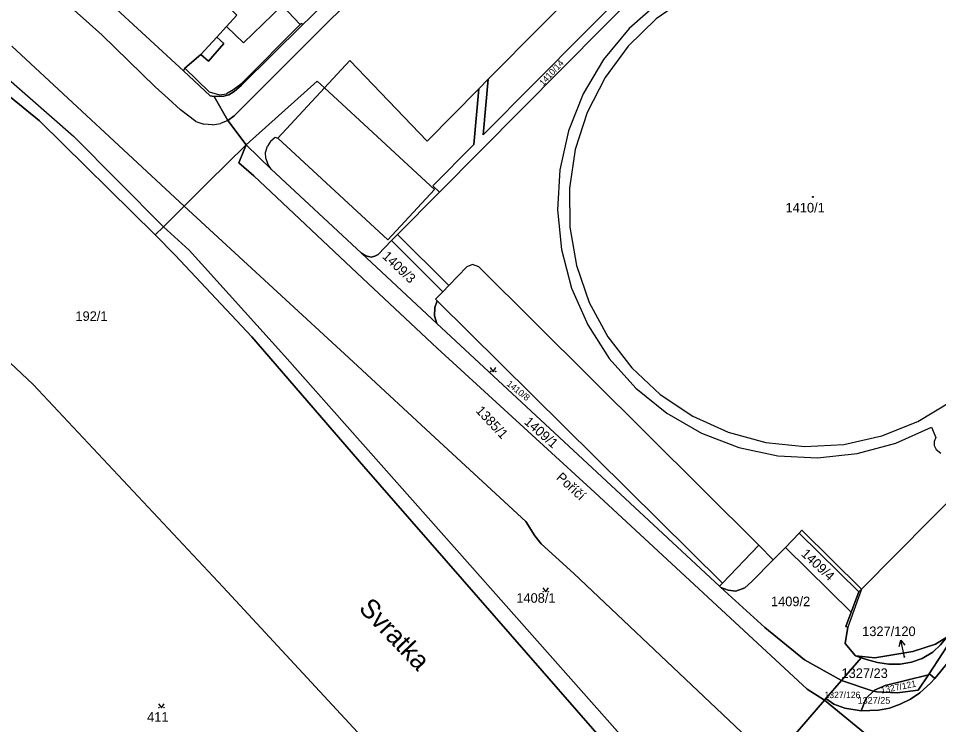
# Model space of a CAD drawing. Extents: x -598934 to -598196, y -1162208 to -1161502.
# Drawn here: x -598849.5 to -598686.2, y -1161868.2 to -1161742.9 of the extents above; entities that cross this region are included whole.
import ezdxf

# ---------------------------------------------------------------- set-up
doc = ezdxf.new("R2010")
doc.units = 0
for name, color, linetype in [('KN_CAR_KR', 7, 'Continuous'), ('KN_KULTURY', 7, 'Continuous'), ('KN_PARC_CIS_POM', 7, 'Continuous'), ('KN_PARC_CIS_POZ', 7, 'Continuous'), ('KN_PARC_CIS_STAV', 7, 'Continuous'), ('KN_PARC_PLOCHA', 7, 'Continuous'), ('KN_ULICE', 7, 'Continuous'), ('PARC_C_SIPKA', 7, 'Continuous'), ('parcely_l', 7, 'Continuous')]:
    doc.layers.add(name, color=color, linetype=linetype)

msp = doc.modelspace()

# ---------------------------------------------------------------- linework, layer by layer
at = {"layer": 'KN_CAR_KR'}
for points in [[(-598834.64, -1161745.86), (-598848.83, -1161733.15)], [(-598766.09, -1161753.72), (-598747.18, -1161734.62)], [(-598730.64, -1161739.04), (-598736.31, -1161743.02)], [(-598802.68, -1161740.64), (-598799.44, -1161744.02)], [(-598735.78, -1161740.06), (-598741.11, -1161744.74)], [(-598864.7, -1161741.93), (-598839.67, -1161763.81)], [(-598799.44, -1161744.02), (-598809.83, -1161754.38)], [(-598799.28, -1161743.84), (-598799.44, -1161744.02)], [(-598798.98, -1161744.03), (-598799.28, -1161743.84)], [(-598736.31, -1161743.02), (-598741.26, -1161747.86)], [(-598825.16, -1161755.04), (-598834.64, -1161745.86)], [(-598741.11, -1161744.74), (-598745.63, -1161750.19)], [(-598814.25, -1161746.24), (-598817.08, -1161749.35)], [(-598850.63, -1161747.82), (-598820.04, -1161776.24)], [(-598741.26, -1161747.86), (-598745.37, -1161753.43)], [(-598795.15, -1161755.24), (-598790.65, -1161750.36)], [(-598790.65, -1161750.36), (-598776.94, -1161764.68)], [(-598745.63, -1161750.19), (-598749.23, -1161756.29)], [(-598815.58, -1161755.96), (-598819.9, -1161751.75)], [(-598809.07, -1161765.33), (-598796.46, -1161754.03)], [(-598796.46, -1161754.03), (-598795.15, -1161755.24)], [(-598745.37, -1161753.43), (-598748.53, -1161759.59)], [(-598822.88, -1161757.1), (-598825.16, -1161755.04)], [(-598811.62, -1161755.75), (-598812.53, -1161756.28)], [(-598811.62, -1161755.75), (-598809.83, -1161754.38)], [(-598803.42, -1161764.18), (-598795.15, -1161755.24)], [(-598795.15, -1161755.24), (-598775.64, -1161773.29)], [(-598776.94, -1161764.68), (-598767.79, -1161755.43)], [(-598820.68, -1161759.15), (-598822.88, -1161757.1)], [(-598815.58, -1161755.96), (-598813.8, -1161756.48)], [(-598813.8, -1161756.48), (-598812.53, -1161756.28)], [(-598749.23, -1161756.29), (-598751.83, -1161762.88)], [(-598817.97, -1161761.19), (-598820.68, -1161759.15)], [(-598748.53, -1161759.59), (-598750.66, -1161766.18)], [(-598817.97, -1161761.19), (-598816.54, -1161761.67)], [(-598815, -1161761.79), (-598816.54, -1161761.67)], [(-598815, -1161761.79), (-598813.58, -1161761.54)], [(-598812.32, -1161761.04), (-598813.58, -1161761.54)], [(-598823.72, -1161779.88), (-598839.67, -1161763.81)], [(-598804.67, -1161764.61), (-598803.92, -1161763.97)], [(-598803.92, -1161763.97), (-598803.42, -1161764.18)], [(-598751.83, -1161762.88), (-598753.37, -1161769.79)], [(-598805.6, -1161766.68), (-598805.28, -1161765.58)], [(-598804.67, -1161764.61), (-598805.28, -1161765.58)], [(-598783.89, -1161782.18), (-598803.42, -1161764.18)], [(-598805.54, -1161767.77), (-598805.6, -1161766.68)], [(-598750.66, -1161766.18), (-598751.7, -1161773.02)], [(-598805.54, -1161767.77), (-598805.18, -1161768.79)], [(-598804.6, -1161769.67), (-598805.18, -1161768.79)], [(-598753.37, -1161769.79), (-598753.79, -1161776.86)], [(-598775.64, -1161773.29), (-598783.89, -1161782.18)], [(-598751.7, -1161773.02), (-598751.62, -1161779.95)], [(-598753.79, -1161776.86), (-598753.1, -1161783.91)], [(-598823.72, -1161779.88), (-598819.13, -1161784.01)], [(-598751.62, -1161779.95), (-598750.43, -1161786.77)], [(-598773.09, -1161790.29), (-598782.22, -1161781.26)], [(-598819.13, -1161784.01), (-598802.25, -1161802.78)], [(-598753.1, -1161783.91), (-598751.3, -1161790.77)], [(-598768.91, -1161786.59), (-598769.92, -1161787.01)], [(-598767.78, -1161787), (-598768.91, -1161786.59)], [(-598750.43, -1161786.77), (-598748.16, -1161793.31)], [(-598769.92, -1161787.01), (-598773.09, -1161790.29)], [(-598718.1, -1161836.37), (-598767.78, -1161787)], [(-598773.09, -1161790.29), (-598774.12, -1161791.4)], [(-598751.3, -1161790.77), (-598748.45, -1161797.25)], [(-598748.16, -1161793.31), (-598744.86, -1161799.4)], [(-598748.45, -1161797.25), (-598744.62, -1161803.21)], [(-598744.86, -1161799.4), (-598740.63, -1161804.87)], [(-598802.25, -1161802.78), (-598773.98, -1161834.64)], [(-598744.62, -1161803.21), (-598739.89, -1161808.48)], [(-598740.63, -1161804.87), (-598735.57, -1161809.6)], [(-598739.89, -1161808.48), (-598734.4, -1161812.95)], [(-598735.57, -1161809.6), (-598729.81, -1161813.45)], [(-598689.85, -1161814.4), (-598683.92, -1161810.83)], [(-598734.4, -1161812.95), (-598728.27, -1161816.5)], [(-598729.81, -1161813.45), (-598723.51, -1161816.32)], [(-598696.28, -1161816.97), (-598689.85, -1161814.4)], [(-598693.77, -1161818.24), (-598687.47, -1161815.4)], [(-598687.47, -1161815.4), (-598686.66, -1161817.24)], [(-598728.27, -1161816.5), (-598721.65, -1161819.04)], [(-598723.51, -1161816.32), (-598716.83, -1161818.14)], [(-598703.03, -1161818.47), (-598696.28, -1161816.97)], [(-598686.66, -1161817.24), (-598686.95, -1161817.98)], [(-598721.65, -1161819.04), (-598714.72, -1161820.5)], [(-598716.83, -1161818.14), (-598709.95, -1161818.87)], [(-598709.95, -1161818.87), (-598703.03, -1161818.47)], [(-598700.61, -1161820.1), (-598693.77, -1161818.24)], [(-598686.95, -1161817.98), (-598686.95, -1161818.69)], [(-598686.95, -1161818.69), (-598686.65, -1161819.36)], [(-598686.65, -1161819.36), (-598685.79, -1161820)], [(-598714.72, -1161820.5), (-598707.65, -1161820.86)], [(-598707.65, -1161820.86), (-598700.61, -1161820.1)], [(-598710.45, -1161833.69), (-598710.9, -1161834.21)], [(-598699.85, -1161844.12), (-598710.45, -1161833.69)], [(-598773.98, -1161834.64), (-598758.76, -1161851.79)], [(-598724.51, -1161843.07), (-598718.1, -1161836.37)], [(-598715.53, -1161838.92), (-598718.1, -1161836.37)], [(-598699.85, -1161844.12), (-598702.31, -1161850.88)], [(-598758.76, -1161851.79), (-598736.3, -1161877.12)], [(-598700.94, -1161855.95), (-598699.95, -1161856.31)]]:
    msp.add_lwpolyline(points, dxfattribs=at)
at = {"layer": 'KN_KULTURY'}
for points in [[(-598765.73, -1161804.85), (-598765.23, -1161805.6), (-598764.73, -1161804.85)], [(-598756.38, -1161843.9), (-598755.88, -1161844.65), (-598755.38, -1161843.9)], [(-598824.57, -1161864.47), (-598824.07, -1161865.22), (-598823.57, -1161864.47)]]:
    msp.add_lwpolyline(points, dxfattribs=at)
for centre, radius in [((-598708.48, -1161774.58), 0.09), ((-598708.48, -1161774.58), 0.0398), ((-598765.68, -1161805.55), 0.05), ((-598764.78, -1161805.55), 0.05), ((-598756.33, -1161844.6), 0.05), ((-598755.43, -1161844.6), 0.05), ((-598824.52, -1161865.17), 0.05), ((-598823.62, -1161865.17), 0.05)]:
    msp.add_circle(centre, radius, dxfattribs=at)
at = {"layer": 'KN_PARC_PLOCHA'}
for points in [[(-598737.15, -1161925.8), (-598813.1, -1161843.8), (-598846.83, -1161807.87), (-598870.15, -1161785.99), (-598874.43, -1161782.02), (-598909.01, -1161754.64), (-598931.6, -1161739.49), (-598932.02, -1161739.21), (-598932.02, -1161697.6), (-598929.76, -1161698.95), (-598910.52, -1161712.03), (-598888.91, -1161727.38), (-598861.19, -1161748.52), (-598845.68, -1161761.08), (-598825.17, -1161781.28), (-598821.65, -1161784.92), (-598808.06, -1161799.42), (-598788.14, -1161822.37), (-598718.78, -1161901.85)], [(-598766.4, -1161715.78), (-598795.45, -1161744.48), (-598811.15, -1161760.23), (-598812.32, -1161761.04), (-598814.73, -1161756.78), (-598813.03, -1161756.71), (-598812.12, -1161756.49), (-598811.2, -1161755.89), (-598809.85, -1161754.77), (-598798.98, -1161744.03), (-598797.74, -1161742.83)], [(-598739.86, -1161736.18), (-598766.98, -1161763.58), (-598766.09, -1161753.72), (-598767.79, -1161755.43), (-598768.66, -1161765.26), (-598775.93, -1161772.6), (-598774.77, -1161773.75), (-598782.22, -1161781.26), (-598783.26, -1161782.33), (-598785.65, -1161784.78), (-598786.24, -1161785.11), (-598786.89, -1161785.24), (-598787.82, -1161785.06), (-598788.6, -1161784.57), (-598804.6, -1161769.67), (-598809.07, -1161765.33), (-598812.32, -1161761.04), (-598811.15, -1161760.23), (-598795.45, -1161744.48), (-598766.4, -1161715.78)], [(-598833.54, -1161739.94), (-598820.14, -1161752.25), (-598815.41, -1161756.66), (-598814.73, -1161756.78), (-598812.32, -1161761.04), (-598809.07, -1161765.33), (-598815.82, -1161772.05), (-598820.04, -1161776.24), (-598823.72, -1161779.88), (-598825.17, -1161781.28), (-598845.68, -1161761.08), (-598861.19, -1161748.52), (-598888.91, -1161727.38)], [(-598681.44, -1161825.52), (-598699.85, -1161844.12), (-598700.36, -1161844.6), (-598710.9, -1161834.21), (-598713.38, -1161836.74), (-598715.53, -1161838.92), (-598719.35, -1161842.81), (-598720.58, -1161843.89), (-598722.18, -1161844.48), (-598723.55, -1161844.34), (-598724.81, -1161843.83), (-598725.04, -1161843.62), (-598724.51, -1161843.07), (-598775.13, -1161793.02), (-598775.43, -1161792.73), (-598774.12, -1161791.4), (-598783.26, -1161782.33), (-598782.22, -1161781.26), (-598774.77, -1161773.75), (-598738.41, -1161737.09)], [(-598797.74, -1161742.83), (-598798.98, -1161744.03), (-598809.85, -1161754.77), (-598811.2, -1161755.89), (-598812.12, -1161756.49), (-598813.03, -1161756.71), (-598814.73, -1161756.78), (-598815.41, -1161756.66), (-598820.14, -1161752.25), (-598819.9, -1161751.75), (-598817.08, -1161749.35), (-598815.74, -1161750.52), (-598812.99, -1161747.4), (-598814.25, -1161746.24), (-598812.52, -1161744.34), (-598809.51, -1161747.26), (-598802.68, -1161740.64)], [(-598855.16, -1161873.33), (-598860.69, -1161867.32), (-598867.65, -1161859.97), (-598873.24, -1161853.88), (-598874.59, -1161852.34), (-598880.14, -1161846.58), (-598885.8, -1161840.43), (-598887.04, -1161838.98), (-598892.84, -1161832.67), (-598901.66, -1161824.01), (-598903.88, -1161821.95), (-598903.15, -1161821.12), (-598900.46, -1161818.16), (-598898.03, -1161815.49), (-598897.09, -1161814.44), (-598887.21, -1161824.73), (-598867.65, -1161805.09), (-598879.44, -1161795.83), (-598873.42, -1161789.39), (-598871.79, -1161787.66), (-598870.15, -1161785.99), (-598846.83, -1161807.87), (-598813.1, -1161843.8), (-598737.15, -1161925.8)], [(-598680.91, -1161868.67), (-598688.55, -1161878.47), (-598706.46, -1161863.86), (-598706.17, -1161863.52), (-598704.76, -1161864.56), (-598702.84, -1161865.23), (-598699.9, -1161865.71), (-598696.84, -1161865.63), (-598694.88, -1161865.24), (-598693.01, -1161864.55), (-598691.19, -1161863.64), (-598689.5, -1161862.53), (-598687.63, -1161860.84), (-598686.85, -1161859.98), (-598651.94, -1161817.27)], [(-598651.94, -1161817.27), (-598686.85, -1161859.98), (-598687.72, -1161859.25), (-598687.99, -1161859.32), (-598682.88, -1161851.51)], [(-598684.71, -1161852.65), (-598686.76, -1161853.93), (-598690.74, -1161855.18), (-598697.48, -1161856.32), (-598699.75, -1161856.08), (-598700.94, -1161855.95), (-598702.79, -1161853.81), (-598702.31, -1161850.88), (-598702.64, -1161850.76), (-598701.7, -1161848.22), (-598700.36, -1161844.6), (-598699.85, -1161844.12), (-598681.44, -1161825.52)]]:
    msp.add_lwpolyline(points, dxfattribs=at)
for points in [[(-598795.66, -1161733.55), (-598801.13, -1161739.01), (-598802.68, -1161740.64), (-598809.51, -1161747.26), (-598812.52, -1161744.34), (-598810.7, -1161742.32), (-598814.95, -1161738.16), (-598814.21, -1161737.38), (-598808.96, -1161732.24), (-598806.69, -1161730.03), (-598802.83, -1161726.24)], [(-598814.95, -1161738.16), (-598810.7, -1161742.32), (-598812.52, -1161744.34), (-598814.25, -1161746.24), (-598812.99, -1161747.4), (-598815.74, -1161750.52), (-598817.08, -1161749.35), (-598819.9, -1161751.75), (-598820.14, -1161752.25), (-598833.54, -1161739.94), (-598824.31, -1161729.2), (-598816.2, -1161736.99)], [(-598738.41, -1161737.09), (-598774.77, -1161773.75), (-598775.93, -1161772.6), (-598768.66, -1161765.26), (-598767.79, -1161755.43), (-598766.09, -1161753.72), (-598766.98, -1161763.58), (-598739.86, -1161736.18)], [(-598706.46, -1161863.86), (-598710.87, -1161868.99), (-598715.47, -1161874.34), (-598715.73, -1161874.64), (-598750.92, -1161841.39), (-598756.72, -1161836.11), (-598757.85, -1161834.68), (-598759.43, -1161832.13), (-598774.72, -1161817.99), (-598790.05, -1161803.84), (-598820.04, -1161776.24), (-598815.82, -1161772.05), (-598809.07, -1161765.33), (-598810.35, -1161768.53), (-598807.67, -1161770.87), (-598788.32, -1161789.06), (-598775.14, -1161801.38), (-598747.17, -1161827.01), (-598709.53, -1161861.91)], [(-598788.6, -1161784.57), (-598775.19, -1161797.06), (-598725.04, -1161843.62), (-598724.81, -1161843.83), (-598717.04, -1161850.94), (-598710, -1161856.7), (-598703.41, -1161860.33), (-598706.17, -1161863.52), (-598706.46, -1161863.86), (-598709.53, -1161861.91), (-598747.17, -1161827.01), (-598775.14, -1161801.38), (-598788.32, -1161789.06), (-598807.67, -1161770.87), (-598810.35, -1161768.53), (-598809.07, -1161765.33), (-598804.6, -1161769.67)], [(-598715.73, -1161874.64), (-598717.35, -1161876.52), (-598726.52, -1161887.16), (-598717.06, -1161895.1), (-598716.37, -1161897.16), (-598716.4, -1161899.22), (-598717.1, -1161901.24), (-598718.11, -1161902.63), (-598718.78, -1161901.85), (-598788.14, -1161822.37), (-598808.06, -1161799.42), (-598821.65, -1161784.92), (-598825.17, -1161781.28), (-598823.72, -1161779.88), (-598820.04, -1161776.24), (-598790.05, -1161803.84), (-598774.72, -1161817.99), (-598759.43, -1161832.13), (-598757.85, -1161834.68), (-598756.72, -1161836.11), (-598750.92, -1161841.39)], [(-598775.13, -1161793.02), (-598775.56, -1161794.18), (-598775.61, -1161795.7), (-598775.19, -1161797.06), (-598788.6, -1161784.57), (-598787.82, -1161785.06), (-598786.89, -1161785.24), (-598786.24, -1161785.11), (-598785.65, -1161784.78), (-598783.26, -1161782.33), (-598774.12, -1161791.4), (-598775.43, -1161792.73)], [(-598725.04, -1161843.62), (-598775.19, -1161797.06), (-598775.61, -1161795.7), (-598775.56, -1161794.18), (-598775.13, -1161793.02), (-598724.51, -1161843.07)], [(-598700.36, -1161844.6), (-598701.7, -1161848.22), (-598713.38, -1161836.74), (-598710.9, -1161834.21)], [(-598701.7, -1161848.22), (-598702.64, -1161850.76), (-598702.31, -1161850.88), (-598702.79, -1161853.81), (-598700.94, -1161855.95), (-598699.75, -1161856.08), (-598699.95, -1161856.31), (-598703.41, -1161860.33), (-598710, -1161856.7), (-598717.04, -1161850.94), (-598724.81, -1161843.83), (-598723.55, -1161844.34), (-598722.18, -1161844.48), (-598720.58, -1161843.89), (-598719.35, -1161842.81), (-598715.53, -1161838.92), (-598713.38, -1161836.74)], [(-598687.99, -1161859.32), (-598695.67, -1161861.22), (-598697.55, -1161862.07), (-598697.71, -1161862.22), (-598697.96, -1161862.18), (-598703.41, -1161860.33), (-598699.95, -1161856.31), (-598699.01, -1161856.64), (-598697.05, -1161857.17), (-598695.03, -1161857.44), (-598693.03, -1161857.46), (-598691.02, -1161857.11), (-598689.09, -1161856.45), (-598687.2, -1161855.32), (-598685.83, -1161854.02), (-598684.71, -1161852.65), (-598682.88, -1161851.51)], [(-598699.95, -1161856.31), (-598699.75, -1161856.08), (-598697.48, -1161856.32), (-598690.74, -1161855.18), (-598686.76, -1161853.93), (-598684.71, -1161852.65), (-598685.83, -1161854.02), (-598687.2, -1161855.32), (-598689.09, -1161856.45), (-598691.02, -1161857.11), (-598693.03, -1161857.46), (-598695.03, -1161857.44), (-598697.05, -1161857.17), (-598699.01, -1161856.64)], [(-598697.71, -1161862.22), (-598699.04, -1161863.47), (-598699.9, -1161865.71), (-598702.84, -1161865.23), (-598704.76, -1161864.56), (-598706.17, -1161863.52), (-598703.41, -1161860.33), (-598697.96, -1161862.18)], [(-598686.85, -1161859.98), (-598687.63, -1161860.84), (-598689.5, -1161862.53), (-598691.19, -1161863.64), (-598693.01, -1161864.55), (-598694.88, -1161865.24), (-598696.84, -1161865.63), (-598699.9, -1161865.71), (-598699.04, -1161863.47), (-598697.71, -1161862.22), (-598697.12, -1161862.33), (-598693.57, -1161862.56), (-598689.81, -1161862.08), (-598687.99, -1161859.32), (-598687.72, -1161859.25)], [(-598697.71, -1161862.22), (-598697.55, -1161862.07), (-598695.67, -1161861.22), (-598687.99, -1161859.32), (-598689.81, -1161862.08), (-598693.57, -1161862.56), (-598697.12, -1161862.33)], [(-598688.55, -1161878.47), (-598693.74, -1161885.15), (-598699.57, -1161892.63), (-598711.3, -1161878.68), (-598712.66, -1161877.19), (-598715.47, -1161874.34), (-598710.87, -1161868.99), (-598706.46, -1161863.86)]]:
    msp.add_lwpolyline(points, close=True, dxfattribs=at)
at = {"layer": 'PARC_C_SIPKA'}
for points in [[(-598693.16, -1161854.29), (-598692.88, -1161853.21), (-598692.18, -1161854.08)], [(-598692.22, -1161856.24), (-598692.24, -1161856.14), (-598692.88, -1161853.21)]]:
    msp.add_lwpolyline(points, dxfattribs=at)
at = {"layer": 'parcely_l'}
for points in [[(-598932.02, -1161697.6), (-598929.76, -1161698.95), (-598910.52, -1161712.03), (-598888.91, -1161727.38), (-598861.19, -1161748.52), (-598845.68, -1161761.08), (-598825.17, -1161781.28)], [(-598814.73, -1161756.78), (-598813.03, -1161756.71), (-598812.12, -1161756.49), (-598811.2, -1161755.89), (-598809.85, -1161754.77), (-598798.98, -1161744.03), (-598797.74, -1161742.83), (-598782.6, -1161727.85), (-598781.51, -1161726.72), (-598770.86, -1161716.24), (-598769.76, -1161715.17), (-598763.35, -1161708.9)], [(-598812.32, -1161761.04), (-598811.15, -1161760.23), (-598795.45, -1161744.48), (-598766.4, -1161715.78)], [(-598795.66, -1161733.55), (-598801.13, -1161739.01), (-598802.68, -1161740.64), (-598809.51, -1161747.26), (-598812.52, -1161744.34)], [(-598738.41, -1161737.09), (-598739.86, -1161736.18), (-598766.98, -1161763.58), (-598766.09, -1161753.72), (-598767.79, -1161755.43), (-598768.66, -1161765.26), (-598775.93, -1161772.6), (-598774.77, -1161773.75)], [(-598738.41, -1161737.09), (-598774.77, -1161773.75)], [(-598812.52, -1161744.34), (-598810.7, -1161742.32), (-598814.95, -1161738.16)], [(-598833.54, -1161739.94), (-598820.14, -1161752.25)], [(-598820.14, -1161752.25), (-598819.9, -1161751.75), (-598817.08, -1161749.35), (-598815.74, -1161750.52), (-598812.99, -1161747.4), (-598814.25, -1161746.24), (-598812.52, -1161744.34)], [(-598820.14, -1161752.25), (-598815.41, -1161756.66), (-598814.73, -1161756.78)], [(-598814.73, -1161756.78), (-598812.32, -1161761.04)], [(-598686.85, -1161859.98), (-598651.94, -1161817.27), (-598623.21, -1161782.58), (-598621.23, -1161780.29), (-598620.02, -1161778.68), (-598619.07, -1161776.88), (-598617.95, -1161774.07), (-598617.1, -1161771.17), (-598616.77, -1161768.59), (-598617.01, -1161766.57), (-598617.64, -1161764.65), (-598618.77, -1161762.99), (-598621.01, -1161760.25)], [(-598809.07, -1161765.33), (-598812.32, -1161761.04)], [(-598809.07, -1161765.33), (-598815.82, -1161772.05), (-598820.04, -1161776.24)], [(-598706.46, -1161863.86), (-598709.53, -1161861.91), (-598747.17, -1161827.01), (-598775.14, -1161801.38), (-598788.32, -1161789.06), (-598807.67, -1161770.87), (-598810.35, -1161768.53), (-598809.07, -1161765.33)], [(-598788.6, -1161784.57), (-598804.6, -1161769.67), (-598809.07, -1161765.33)], [(-598774.77, -1161773.75), (-598782.22, -1161781.26), (-598783.26, -1161782.33)], [(-598825.17, -1161781.28), (-598823.72, -1161779.88), (-598820.04, -1161776.24)], [(-598820.04, -1161776.24), (-598790.05, -1161803.84), (-598774.72, -1161817.99), (-598759.43, -1161832.13), (-598757.85, -1161834.68), (-598756.72, -1161836.11), (-598750.92, -1161841.39), (-598715.73, -1161874.64)], [(-598825.17, -1161781.28), (-598821.65, -1161784.92), (-598808.06, -1161799.42), (-598788.14, -1161822.37), (-598718.78, -1161901.85), (-598718.11, -1161902.63)], [(-598783.26, -1161782.33), (-598785.65, -1161784.78), (-598786.24, -1161785.11), (-598786.89, -1161785.24), (-598787.82, -1161785.06), (-598788.6, -1161784.57)], [(-598783.26, -1161782.33), (-598774.12, -1161791.4), (-598775.43, -1161792.73), (-598775.13, -1161793.02)], [(-598775.19, -1161797.06), (-598788.6, -1161784.57)], [(-598737.15, -1161925.8), (-598813.1, -1161843.8), (-598846.83, -1161807.87), (-598870.15, -1161785.99)], [(-598775.19, -1161797.06), (-598775.61, -1161795.7), (-598775.56, -1161794.18), (-598775.13, -1161793.02)], [(-598775.13, -1161793.02), (-598724.51, -1161843.07), (-598725.04, -1161843.62)], [(-598725.04, -1161843.62), (-598775.19, -1161797.06)], [(-598681.44, -1161825.52), (-598699.85, -1161844.12), (-598700.36, -1161844.6)], [(-598700.36, -1161844.6), (-598710.9, -1161834.21), (-598713.38, -1161836.74)], [(-598724.81, -1161843.83), (-598723.55, -1161844.34), (-598722.18, -1161844.48), (-598720.58, -1161843.89), (-598719.35, -1161842.81), (-598715.53, -1161838.92), (-598713.38, -1161836.74)], [(-598713.38, -1161836.74), (-598701.7, -1161848.22)], [(-598724.81, -1161843.83), (-598725.04, -1161843.62)], [(-598703.41, -1161860.33), (-598710, -1161856.7), (-598717.04, -1161850.94), (-598724.81, -1161843.83)], [(-598700.36, -1161844.6), (-598701.7, -1161848.22)], [(-598701.7, -1161848.22), (-598702.64, -1161850.76), (-598702.31, -1161850.88), (-598702.79, -1161853.81), (-598700.94, -1161855.95), (-598699.75, -1161856.08)], [(-598682.88, -1161851.51), (-598687.99, -1161859.32)], [(-598699.95, -1161856.31), (-598699.01, -1161856.64), (-598697.05, -1161857.17), (-598695.03, -1161857.44), (-598693.03, -1161857.46), (-598691.02, -1161857.11), (-598689.09, -1161856.45), (-598687.2, -1161855.32), (-598685.83, -1161854.02), (-598684.71, -1161852.65)], [(-598699.75, -1161856.08), (-598697.48, -1161856.32), (-598690.74, -1161855.18), (-598686.76, -1161853.93), (-598684.71, -1161852.65)], [(-598699.95, -1161856.31), (-598703.41, -1161860.33)], [(-598699.75, -1161856.08), (-598699.95, -1161856.31)], [(-598706.17, -1161863.52), (-598703.41, -1161860.33)], [(-598703.41, -1161860.33), (-598697.96, -1161862.18), (-598697.71, -1161862.22)], [(-598699.9, -1161865.71), (-598696.84, -1161865.63), (-598694.88, -1161865.24), (-598693.01, -1161864.55), (-598691.19, -1161863.64), (-598689.5, -1161862.53), (-598687.63, -1161860.84), (-598686.85, -1161859.98)], [(-598687.99, -1161859.32), (-598695.67, -1161861.22), (-598697.55, -1161862.07), (-598697.71, -1161862.22)], [(-598687.99, -1161859.32), (-598689.81, -1161862.08), (-598693.57, -1161862.56), (-598697.12, -1161862.33), (-598697.71, -1161862.22)], [(-598686.85, -1161859.98), (-598687.72, -1161859.25), (-598687.99, -1161859.32)], [(-598706.17, -1161863.52), (-598706.46, -1161863.86)], [(-598699.9, -1161865.71), (-598702.84, -1161865.23), (-598704.76, -1161864.56), (-598706.17, -1161863.52)], [(-598697.71, -1161862.22), (-598699.04, -1161863.47), (-598699.9, -1161865.71)], [(-598715.47, -1161874.34), (-598710.87, -1161868.99), (-598706.46, -1161863.86)], [(-598706.46, -1161863.86), (-598688.55, -1161878.47)]]:
    msp.add_lwpolyline(points, dxfattribs=at)

# ---------------------------------------------------------------- texts
at = {"layer": 'KN_PARC_CIS_POM'}
for s, height, p in [('192/1', 1.7, (-598839.33, -1161796.57)), ('1327/120', 0.1, (-598692.6, -1161856.24))]:
    msp.add_text(s, height=height, dxfattribs=at).set_placement(p)
at = {"layer": 'KN_PARC_CIS_POZ'}
for s, height, rotation, p in [('1410/14', 1.14, 47.3239, (-598756.34, -1161754.98)), ('1409/3', 1.7, 316.7996, (-598785.03, -1161785.27)), ('1410/8', 1.14, 321.3339, (-598762.92, -1161807.93)), ('1385/1', 1.7, 313.2004, (-598768.43, -1161812.59)), ('1409/1', 1.7, 318.6002, (-598759.85, -1161814.68)), ('1409/4', 1.7, 316.8449, (-598710.7, -1161838.05)), ('1327/121', 1.14, 11.3267, (-598696.33, -1161862.67))]:
    msp.add_text(s, height=height, rotation=rotation, dxfattribs=at).set_placement(p)
for s, height, p in [('1408/1', 1.7, (-598761.11, -1161846.56)), ('1409/2', 1.7, (-598715.93, -1161847.17)), ('1327/120', 1.7, (-598699.75, -1161852.47)), ('1327/23', 1.7, (-598703.42, -1161859.9)), ('1327/126', 1.14, (-598706.43, -1161863.47)), ('1327/25', 1.2, (-598700.56, -1161864.47)), ('411', 1.7, (-598826.62, -1161867.66))]:
    msp.add_text(s, height=height, dxfattribs=at).set_placement(p)
at = {"layer": 'KN_PARC_CIS_STAV'}
msp.add_text('1410/1', height=1.7, dxfattribs=at).set_placement((-598713.34, -1161777.34))
at = {"layer": 'KN_ULICE'}
for s, height, rotation, p in [('Poříčí', 1.7, 317.3481, (-598754.15, -1161824.52)), ('Svratka', 3.4, 313.7096, (-598789.23, -1161847.71))]:
    msp.add_text(s, height=height, rotation=rotation, dxfattribs=at).set_placement(p)

doc.saveas('drawing.dxf')
